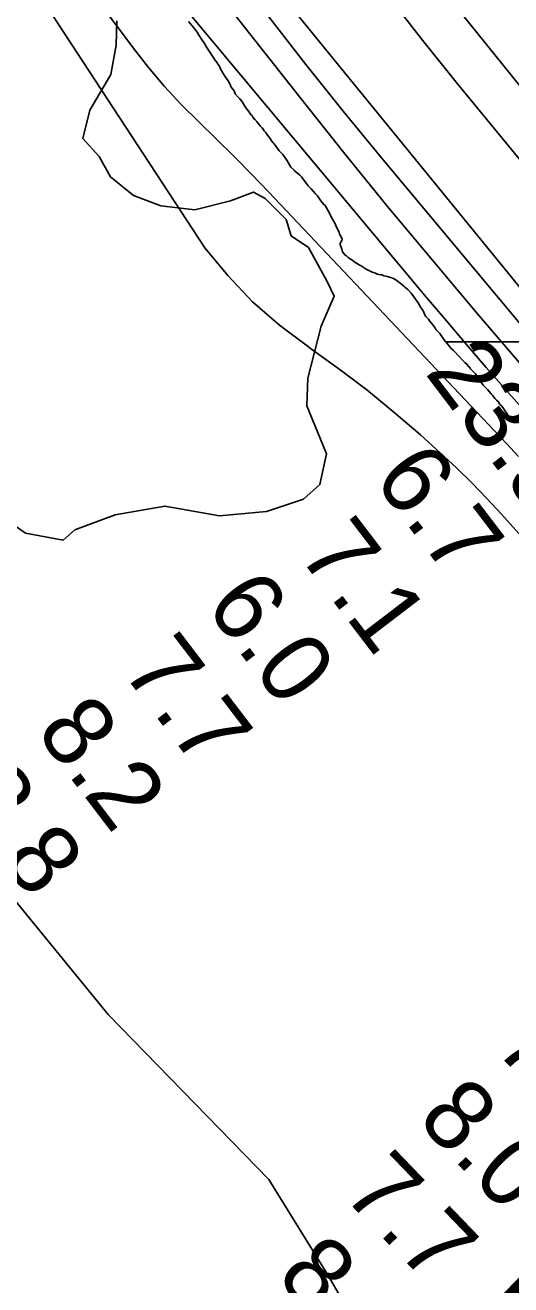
# Model space of a CAD drawing. Extents: x 3263578 to 3301413, y 764927 to 798602.
# Drawn here: x 3281287 to 3281748, y 789311 to 790507 of the extents above; entities that cross this region are included whole.
import ezdxf

# ---------------------------------------------------------------- set-up
doc = ezdxf.new("R2010")
doc.units = 0
for name, color, linetype in [('V-RIVR-EDGE', 7, 'Continuous'), ('V-RIVR-IDEN', 7, 'Continuous'), ('V-RIVR-RANG', 7, 'Continuous'), ('V-SITE-VEGE', 7, 'Continuous'), ('V-TOPO-DPTH', 7, 'Continuous'), ('V-TOPO-MAJR', 7, 'Continuous'), ('V-TOPO-MINR', 7, 'Continuous')]:
    doc.layers.add(name, color=color, linetype=linetype)

msp = doc.modelspace()

# ---------------------------------------------------------------- linework, layer by layer
at = {"layer": 'V-RIVR-EDGE'}
msp.add_lwpolyline([(3281273.2, 790034.5), (3281287.1, 790024.5), (3281322.7, 790017.9), (3281334, 790027.8), (3281372.3, 790042.1), (3281419.3, 790050.2), (3281471.4, 790041), (3281515.8, 790045.2), (3281551, 790056.9), (3281566.7, 790070.7), (3281572.8, 790099.8), (3281554.3, 790145.5), (3281555.2, 790171.6), (3281567.9, 790221.1), (3281580.2, 790249.4), (3281573.7, 790263.3), (3281555.9, 790295.5), (3281539.4, 790306.8), (3281534.7, 790322.1), (3281514.8, 790342.1), (3281503.5, 790348.2), (3281481.7, 790340), (3281447.8, 790331.4), (3281415.6, 790335), (3281389.6, 790345), (3281367.9, 790362.5), (3281357.1, 790382), (3281341.5, 790399), (3281348, 790426), (3281368.1, 790459.8), (3281373, 790487.6), (3281373.9, 790510.7)], dxfattribs=at)
at = {"layer": 'V-SITE-VEGE'}
for p, q in [((3281441.7, 790510.1), (3281447.1, 790503.7)), ((3281447.1, 790503.7), (3281448.3, 790502.4)), ((3281448.3, 790502.4), (3281450.2, 790499.8)), ((3281450.2, 790499.8), (3281451.5, 790497.6)), ((3281451.5, 790497.6), (3281454.3, 790493.1)), ((3281454.3, 790493.1), (3281457.1, 790489.3)), ((3281457.1, 790489.3), (3281459.6, 790484.8)), ((3281459.6, 790484.8), (3281465.3, 790476.1)), ((3281465.3, 790476.1), (3281466.9, 790473.6)), ((3281466.9, 790473.6), (3281468.4, 790471.6)), ((3281468.4, 790471.6), (3281469.1, 790470.7)), ((3281469.1, 790470.7), (3281469.7, 790469.4)), ((3281469.7, 790469.4), (3281471.3, 790467.5)), ((3281471.3, 790467.5), (3281471.9, 790465.9)), ((3281471.9, 790465.9), (3281474.7, 790460.7)), ((3281474.7, 790460.7), (3281476.3, 790458.2)), ((3281476.3, 790458.2), (3281479.4, 790453.7)), ((3281479.4, 790453.7), (3281481, 790450.8)), ((3281481, 790450.8), (3281482.5, 790447.6)), ((3281482.5, 790447.6), (3281483.8, 790445.7)), ((3281483.8, 790445.7), (3281485.1, 790444.1)), ((3281485.1, 790444.1), (3281486.3, 790441.5)), ((3281486.3, 790441.5), (3281489.1, 790438.3)), ((3281489.1, 790438.3), (3281490.7, 790436.7)), ((3281490.7, 790436.7), (3281493.2, 790433.5)), ((3281493.2, 790433.5), (3281494.8, 790430.6)), ((3281494.8, 790430.6), (3281496.4, 790428.1)), ((3281496.4, 790428.1), (3281499.2, 790424.5)), ((3281499.2, 790424.5), (3281501.1, 790421.6)), ((3281501.1, 790421.6), (3281502, 790421)), ((3281502, 790421), (3281503, 790419.4)), ((3281503, 790419.4), (3281504.9, 790417.1)), ((3281504.9, 790417.1), (3281506.8, 790415.2)), ((3281506.8, 790415.2), (3281508, 790413.3)), ((3281508, 790413.3), (3281510.2, 790410.7)), ((3281510.2, 790410.7), (3281511.8, 790409.1)), ((3281511.8, 790409.1), (3281513.7, 790406.2)), ((3281513.7, 790406.2), (3281515, 790404.9)), ((3281515, 790404.9), (3281516.8, 790402.1)), ((3281516.8, 790402.1), (3281519.4, 790398.9)), ((3281519.4, 790398.9), (3281520.6, 790396.9)), ((3281520.6, 790396.9), (3281522.2, 790395)), ((3281522.2, 790395), (3281523.1, 790394)), ((3281523.1, 790394), (3281527.9, 790387.3)), ((3281527.9, 790387.3), (3281531.3, 790383.8)), ((3281531.3, 790383.8), (3281535.4, 790378.6)), ((3281535.4, 790378.6), (3281539.2, 790371.9)), ((3281539.2, 790371.9), (3281542.3, 790369)), ((3281542.3, 790369), (3281543, 790368.1)), ((3281543, 790368.1), (3281545.5, 790366.1)), ((3281545.5, 790366.1), (3281547.7, 790364.2)), ((3281547.7, 790364.2), (3281549.3, 790362.6)), ((3281549.3, 790362.6), (3281553.7, 790356.5)), ((3281553.7, 790356.5), (3281555.6, 790354.2)), ((3281555.6, 790354.2), (3281558.4, 790351.3)), ((3281558.4, 790351.3), (3281562.5, 790346.5)), ((3281562.5, 790346.5), (3281564.4, 790344.6)), ((3281564.4, 790344.6), (3281567.5, 790339.8)), ((3281567.5, 790339.8), (3281570.4, 790336.3)), ((3281570.4, 790336.3), (3281571.6, 790335.3)), ((3281571.6, 790335.3), (3281572.9, 790333.1)), ((3281572.9, 790333.1), (3281574.2, 790331.1)), ((3281574.2, 790331.1), (3281576.3, 790327)), ((3281576.3, 790327), (3281577.6, 790324.1)), ((3281577.6, 790324.1), (3281580.7, 790318.6)), ((3281580.7, 790318.6), (3281582.6, 790314.2)), ((3281582.6, 790314.2), (3281584.8, 790310)), ((3281584.8, 790310), (3281585.4, 790308.4)), ((3281585.4, 790308.4), (3281587, 790305.8)), ((3281587.6, 790302.3), (3281586, 790299.8)), ((3281586, 790299.8), (3281586, 790298.5)), ((3281586, 790298.5), (3281587.5, 790294.1)), ((3281587, 790305.8), (3281587.9, 790303.6)), ((3281587.9, 790303.6), (3281587.6, 790302.3)), ((3281587.5, 790294.1), (3281588.1, 790291.5)), ((3281588.1, 790291.5), (3281590.6, 790288.3)), ((3281590.6, 790288.3), (3281591.9, 790287.6)), ((3281591.9, 790287.6), (3281593.5, 790286)), ((3281593.5, 790286), (3281595.7, 790284.4)), ((3281595.7, 790284.4), (3281597, 790283.8)), ((3281597, 790283.8), (3281600.1, 790281.5)), ((3281600.1, 790281.5), (3281602, 790280.5)), ((3281602, 790280.5), (3281603.3, 790279.6)), ((3281603.3, 790279.6), (3281605.8, 790278.3)), ((3281605.8, 790278.3), (3281610.6, 790275)), ((3281610.6, 790275), (3281615, 790272.8)), ((3281615, 790272.8), (3281617.2, 790271.8)), ((3281617.2, 790271.8), (3281619.5, 790271.1)), ((3281619.5, 790271.1), (3281621.4, 790270.2)), ((3281621.4, 790270.2), (3281624.6, 790269.8)), ((3281624.6, 790269.8), (3281625.8, 790269.5)), ((3281625.8, 790269.5), (3281627.4, 790268.8)), ((3281627.4, 790268.8), (3281630.6, 790268.2)), ((3281630.6, 790268.2), (3281634.1, 790267.2)), ((3281634.1, 790267.2), (3281637.3, 790265.9)), ((3281637.3, 790265.9), (3281638.8, 790264.9)), ((3281638.8, 790264.9), (3281640.7, 790263.3)), ((3281640.7, 790263.3), (3281642.6, 790262)), ((3281642.6, 790262), (3281646.4, 790258.8)), ((3281646.4, 790258.8), (3281647.4, 790257.8)), ((3281647.4, 790257.8), (3281650.2, 790255.6)), ((3281650.2, 790255.6), (3281653.4, 790252.3)), ((3281653.4, 790252.3), (3281660, 790243)), ((3281660, 790243), (3281662.5, 790238.6)), ((3281662.5, 790238.6), (3281664.7, 790235.4)), ((3281664.7, 790235.4), (3281666.2, 790231.8)), ((3281666.2, 790231.8), (3281667.2, 790230.2)), ((3281667.2, 790230.2), (3281669.7, 790227.7)), ((3281669.7, 790227.7), (3281670.7, 790226.1)), ((3281670.7, 790226.1), (3281673.8, 790222.2)), ((3281673.8, 790222.2), (3281675.7, 790219.6)), ((3281675.7, 790219.6), (3281676.9, 790217.7)), ((3281676.9, 790217.7), (3281680.7, 790213.9)), ((3281680.7, 790213.9), (3281686.1, 790206.2)), ((3281686.1, 790206.2), (3281686.3, 790206)), ((3281686.3, 790206), (3288056.1, 790206))]:
    msp.add_line(p, q, dxfattribs=at)
msp.add_lwpolyline([(3288056.1, 790206), (3281686.3, 790206), (3281691.4, 790199.8), (3281693.6, 790197.8), (3281699.3, 790192), (3281702.2, 790188.8), (3281704.4, 790186.6), (3281706.9, 790184.3), (3281707.2, 790183.4), (3281709.1, 790181.8), (3281709.7, 790180.5), (3281714.5, 790175.6), (3281719.2, 790168.6), (3281721.7, 790165.1), (3281725.8, 790160.9), (3281729.3, 790156.7), (3281730.5, 790155.4), (3281732.7, 790152.2), (3281734.3, 790150.6), (3281736.5, 790148.7), (3281737.1, 790147.1), (3281738.7, 790145.8), (3281740.3, 790143.9), (3281742.5, 790140.3), (3281744.1, 790138.4), (3281745.6, 790136.2), (3281748.8, 790132.3)], dxfattribs=at)
at = {"layer": 'V-TOPO-DPTH'}
msp.add_lwpolyline([(3281755.3, 790097.3), (3281743.8, 790109.7), (3281732.2, 790122), (3281518, 790348.1), (3281501.7, 790365.1), (3281485.2, 790381.9), (3281468.5, 790398.4), (3281451.6, 790414.7), (3281434.9, 790431.3), (3281418.9, 790448.5), (3281403.8, 790466.4), (3281389.3, 790484.9), (3281313.6, 790586.3)], dxfattribs=at)
at = {"layer": 'V-TOPO-MAJR'}
msp.add_lwpolyline([(3281803.3, 790167.4), (3281625.1, 790380.6), (3281588.9, 790424.8), (3281553.2, 790469.3), (3281518.3, 790514.5)], dxfattribs=at)
at = {"layer": 'V-TOPO-MINR'}
for points in [[(3281859.6, 790321.6), (3281543, 790714)], [(3283064.3, 788659.3), (3283057.3, 788665.5), (3283034.7, 788686), (3283012.1, 788706.6), (3282695.7, 789058.7), (3282669.4, 789094.1), (3282627.7, 789149.7), (3282613, 789169), (3282598, 789188), (3282582.8, 789206.8), (3282567.3, 789225.4), (3282091, 789786.4), (3281822.1, 790073.8), (3281802.3, 790095.1), (3281782.6, 790116.5), (3281763.2, 790138.2), (3281743.8, 790159.9), (3281724.7, 790181.8), (3281705.6, 790203.8), (3281686.8, 790225.9), (3281668, 790248.2), (3281364.9, 790610.8)], [(3281954.3, 789802.5), (3281739.1, 790042.5), (3281725.2, 790057.6), (3281711, 790072.3), (3281696.3, 790086.6), (3281681.2, 790100.6), (3281662.2, 790117.7), (3281637, 790139.5), (3281611.3, 790160.6), (3281584.7, 790180.6), (3281557.6, 790199.9), (3281555.7, 790201.2), (3281528.4, 790221.9), (3281502.6, 790244.1), (3281479.2, 790268.9), (3281457.4, 790295.3), (3281260, 790596)], [(3281769.6, 790170.7), (3281716.4, 790232.8), (3281673.5, 790283.5), (3281631, 790334.6), (3281589.1, 790386.1), (3281547.7, 790438.1), (3281419.4, 790600.9)], [(3281755.3, 790097.3), (3281743.8, 790109.7), (3281732.2, 790122), (3281518, 790348.1), (3281501.7, 790365.1), (3281485.2, 790381.9), (3281468.5, 790398.4), (3281451.6, 790414.7), (3281434.9, 790431.3), (3281418.9, 790448.5), (3281403.8, 790466.4), (3281389.3, 790484.9), (3281313.6, 790586.3)], [(3282619.6, 789243.4), (3282419, 789597.8), (3282375.4, 789639.9), (3282331.8, 789681.9), (3282288.1, 789724), (3282244.5, 789766), (3282223.3, 789786.4), (3282190.2, 789818.2), (3282157.1, 789850), (3282123.8, 789881.7), (3282090.6, 789913.4), (3281886.5, 790107.4), (3281878, 790115.6), (3281869.7, 790123.9), (3281861.5, 790132.4), (3281853.5, 790141), (3281842.7, 790152.8), (3281840.1, 790155.6), (3281837.7, 790158.4), (3281835.2, 790161.3), (3281832.8, 790164.2), (3281491.9, 790582.1)], [(3281631.4, 790534.5), (3281664, 790492.4), (3281697.3, 790450.8), (3281880.5, 790228.5), (3281890, 790217), (3281899.5, 790205.6), (3281909.1, 790194.2), (3281918.7, 790182.8), (3281986.6, 790102.9), (3282019.8, 790065.4), (3282053.8, 790028.6)], [(3281266.8, 789688.7), (3281365.7, 789567.9)], [(3281365.7, 789567.9), (3281518.3, 789411.2), (3281574.6, 789320.1), (3281712.7, 789081.1), (3282020.5, 788608.3), (3283042.1, 787411.6), (3283267.8, 787224.2), (3283400.2, 787088.7), (3283530.1, 786931.1)]]:
    msp.add_lwpolyline(points, dxfattribs=at)

# ---------------------------------------------------------------- texts
at = {"layer": 'V-RIVR-IDEN'}
msp.add_text('FANCY', height=150, rotation=315.5555, dxfattribs=at).set_placement((3281690.8, 789275.6))
at = {"layer": 'V-RIVR-RANG'}
for s, rotation, p in [('23.9', 307.1683, (3281665.5, 790176.9)), ('6.7', 307.3775, (3281616.1, 790076.1)), ('7.1', 307.3775, (3281544.7, 790004.8)), ('6.0', 307.3775, (3281456.5, 789955.5)), ('7.7', 307.3775, (3281377.2, 789894.6)), ('8.2', 307.3775, (3281295.7, 789836.5)), ('8.8', 307.3775, (3281217.5, 789774.2)), ('7.4', 313.9212, (3281730.7, 789535.6)), ('8.0', 313.9212, (3281657.6, 789467.3)), ('7.7', 313.9212, (3281586.5, 789397)), ('8.1', 313.9212, (3281523.7, 789318))]:
    msp.add_text(s, height=67, rotation=rotation, dxfattribs=at).set_placement(p)

doc.saveas('drawing.dxf')
